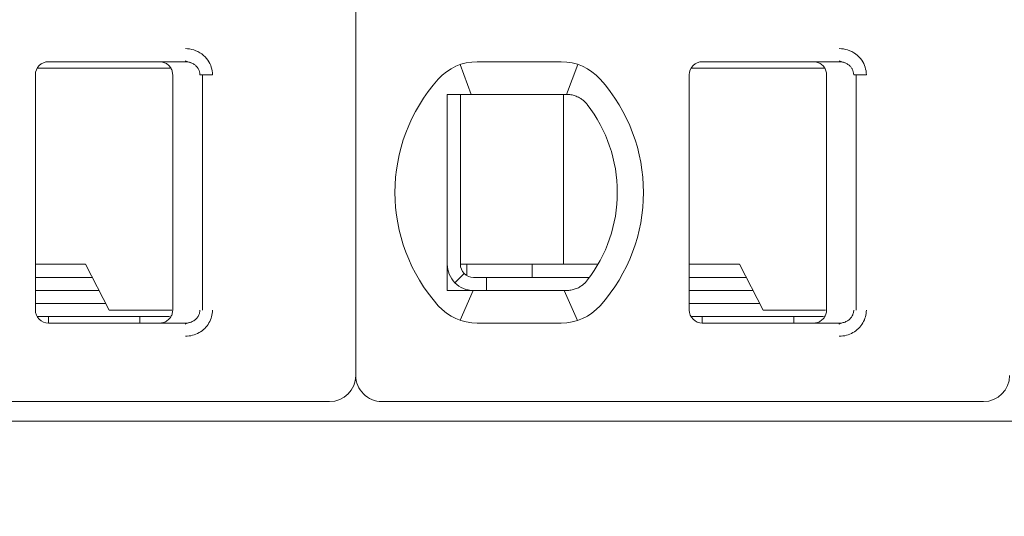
# Model space of a CAD drawing. Header units: millimetres. Extents: x -1114 to 1396, y -630 to 631.
# Tile 544 of 656: x 819.92 to 827.45, y -467.21 to -463.41. Entities that reach past the tile are written whole.
import ezdxf

# ---------------------------------------------------------------- set-up
doc = ezdxf.new("R2010")
doc.units = ezdxf.units.MM
doc.header["$MEASUREMENT"] = 0

msp = doc.modelspace()

# ---------------------------------------------------------------- linework, layer by layer
at = {"lineweight": 18}
for points, knots in [([(1038.9843, -629.7647), (1038.9843, -629.7647), (-1111.4882, -629.7647), (-1111.4882, -629.7647), (-1111.4882, -629.7647), (-1111.4882, -629.7647), (-1111.4882, 630.7883), (-1111.4882, 630.7883), (-1111.4882, 630.7883), (-1111.4882, 630.7883), (1038.9843, 630.7883), (1038.9843, 630.7883)], [0, 0, 0, 0, 0.333333, 0.333333, 0.333333, 0.333333, 0.666667, 0.666667, 0.666667, 0.666667, 1, 1, 1, 1]), ([(821.1902, -463.629), (821.2123, -463.6288), (821.2334, -463.6321), (821.2545, -463.6388), (821.2545, -463.6388), (821.2756, -463.6456), (821.2967, -463.6559), (821.3152, -463.6695), (821.3152, -463.6695), (821.3338, -463.6831), (821.3499, -463.7001), (821.3621, -463.7173), (821.3621, -463.7173), (821.3743, -463.7345), (821.3826, -463.752), (821.3883, -463.7706), (821.3883, -463.7706), (821.394, -463.7891), (821.3972, -463.8086), (821.3973, -463.829)], [0, 0, 0, 0, 0.2, 0.2, 0.2, 0.2, 0.4, 0.4, 0.4, 0.4, 0.6, 0.6, 0.6, 0.6, 0.8, 0.8, 0.8, 0.8, 1, 1, 1, 1]), ([(826.1902, -463.629), (826.2123, -463.6288), (826.2334, -463.6321), (826.2545, -463.6388), (826.2545, -463.6388), (826.2756, -463.6456), (826.2967, -463.6559), (826.3152, -463.6695), (826.3152, -463.6695), (826.3338, -463.6831), (826.3499, -463.7001), (826.3621, -463.7173), (826.3621, -463.7173), (826.3743, -463.7345), (826.3826, -463.752), (826.3883, -463.7706), (826.3883, -463.7706), (826.394, -463.7891), (826.3972, -463.8086), (826.3973, -463.829)], [0, 0, 0, 0, 0.2, 0.2, 0.2, 0.2, 0.4, 0.4, 0.4, 0.4, 0.6, 0.6, 0.6, 0.6, 0.8, 0.8, 0.8, 0.8, 1, 1, 1, 1]), ([(820.1428, -463.729), (820.1163, -463.729), (820.0909, -463.7395), (820.0721, -463.7582), (820.0721, -463.7582), (820.0533, -463.777), (820.0428, -463.8024), (820.0428, -463.829)], [0, 0, 0, 0, 0.5, 0.5, 0.5, 0.5, 1, 1, 1, 1]), ([(820.1428, -463.729), (820.1163, -463.729), (820.0909, -463.7395), (820.0721, -463.7582), (820.0721, -463.7582), (820.0533, -463.777), (820.0428, -463.8024), (820.0428, -463.829)], [0, 0, 0, 0, 0.5, 0.5, 0.5, 0.5, 1, 1, 1, 1]), ([(820.9928, -463.729), (821.0033, -463.729), (821.0138, -463.7306), (821.0238, -463.7339), (821.0238, -463.7339), (821.0338, -463.7371), (821.0432, -463.742), (821.0517, -463.7481), (821.0517, -463.7481), (821.0602, -463.7543), (821.0676, -463.7618), (821.0738, -463.7702), (821.0738, -463.7702), (821.0799, -463.7787), (821.0847, -463.7882), (821.088, -463.7982), (821.088, -463.7982), (821.0912, -463.8081), (821.0928, -463.8186), (821.0928, -463.829)], [0, 0, 0, 0, 0.2, 0.2, 0.2, 0.2, 0.4, 0.4, 0.4, 0.4, 0.6, 0.6, 0.6, 0.6, 0.8, 0.8, 0.8, 0.8, 1, 1, 1, 1]), ([(821.1902, -463.729), (821.199, -463.729), (821.2077, -463.7299), (821.2162, -463.7318), (821.2162, -463.7318), (821.2246, -463.7336), (821.2327, -463.7363), (821.2405, -463.7399), (821.2405, -463.7399), (821.248, -463.7434), (821.2552, -463.7477), (821.2618, -463.7528), (821.2618, -463.7528), (821.268, -463.7575), (821.2736, -463.7629), (821.2785, -463.7688), (821.2785, -463.7688), (821.283, -463.7743), (821.287, -463.7802), (821.2902, -463.7864), (821.2902, -463.7864), (821.2935, -463.7927), (821.296, -463.7992), (821.2978, -463.806), (821.2978, -463.806), (821.2997, -463.8135), (821.3007, -463.8212), (821.3007, -463.829)], [0, 0, 0, 0, 0.142857, 0.142857, 0.142857, 0.142857, 0.285714, 0.285714, 0.285714, 0.285714, 0.428571, 0.428571, 0.428571, 0.428571, 0.571429, 0.571429, 0.571429, 0.571429, 0.714286, 0.714286, 0.714286, 0.714286, 0.857143, 0.857143, 0.857143, 0.857143, 1, 1, 1, 1]), ([(825.1428, -463.729), (825.1163, -463.729), (825.0909, -463.7395), (825.0721, -463.7582), (825.0721, -463.7582), (825.0533, -463.777), (825.0428, -463.8024), (825.0428, -463.829)], [0, 0, 0, 0, 0.5, 0.5, 0.5, 0.5, 1, 1, 1, 1]), ([(825.1428, -463.729), (825.1163, -463.729), (825.0909, -463.7395), (825.0721, -463.7582), (825.0721, -463.7582), (825.0533, -463.777), (825.0428, -463.8024), (825.0428, -463.829)], [0, 0, 0, 0, 0.5, 0.5, 0.5, 0.5, 1, 1, 1, 1]), ([(825.9928, -463.729), (826.0033, -463.729), (826.0138, -463.7306), (826.0238, -463.7339), (826.0238, -463.7339), (826.0338, -463.7371), (826.0432, -463.742), (826.0517, -463.7481), (826.0517, -463.7481), (826.0602, -463.7543), (826.0676, -463.7618), (826.0738, -463.7702), (826.0738, -463.7702), (826.0799, -463.7787), (826.0847, -463.7882), (826.088, -463.7982), (826.088, -463.7982), (826.0912, -463.8081), (826.0928, -463.8186), (826.0928, -463.829)], [0, 0, 0, 0, 0.2, 0.2, 0.2, 0.2, 0.4, 0.4, 0.4, 0.4, 0.6, 0.6, 0.6, 0.6, 0.8, 0.8, 0.8, 0.8, 1, 1, 1, 1]), ([(826.1902, -463.729), (826.199, -463.729), (826.2077, -463.7299), (826.2162, -463.7318), (826.2162, -463.7318), (826.2246, -463.7336), (826.2327, -463.7363), (826.2405, -463.7399), (826.2405, -463.7399), (826.248, -463.7434), (826.2552, -463.7477), (826.2618, -463.7528), (826.2618, -463.7528), (826.268, -463.7575), (826.2736, -463.7629), (826.2785, -463.7688), (826.2785, -463.7688), (826.283, -463.7743), (826.287, -463.7802), (826.2902, -463.7864), (826.2902, -463.7864), (826.2935, -463.7927), (826.296, -463.7992), (826.2978, -463.806), (826.2978, -463.806), (826.2997, -463.8135), (826.3007, -463.8212), (826.3007, -463.829)], [0, 0, 0, 0, 0.142857, 0.142857, 0.142857, 0.142857, 0.285714, 0.285714, 0.285714, 0.285714, 0.428571, 0.428571, 0.428571, 0.428571, 0.571429, 0.571429, 0.571429, 0.571429, 0.714286, 0.714286, 0.714286, 0.714286, 0.857143, 0.857143, 0.857143, 0.857143, 1, 1, 1, 1]), ([(823.1928, -463.979), (823.1996, -463.979), (823.2064, -463.979), (823.2132, -463.979), (823.2132, -463.979), (823.22, -463.979), (823.2268, -463.979), (823.2337, -463.979), (823.2337, -463.979), (823.2405, -463.979), (823.2474, -463.979), (823.2543, -463.979)], [0, 0, 0, 0, 0.333333, 0.333333, 0.333333, 0.333333, 0.666667, 0.666667, 0.666667, 0.666667, 1, 1, 1, 1]), ([(823.1928, -463.979), (823.1928, -464.0299), (823.1928, -464.0824), (823.1928, -464.1373), (823.1928, -464.1373), (823.1928, -464.1648), (823.1928, -464.1929), (823.1928, -464.2218), (823.1928, -464.2218), (823.1928, -464.2363), (823.1928, -464.251), (823.1928, -464.2659), (823.1928, -464.2659), (823.1928, -464.2808), (823.1928, -464.296), (823.1928, -464.3113), (823.1928, -464.3113), (823.1928, -464.3421), (823.1928, -464.3737), (823.1928, -464.4064), (823.1928, -464.4064), (823.1928, -464.4391), (823.1928, -464.4729), (823.1928, -464.5083), (823.1928, -464.5083), (823.1928, -464.5259), (823.1928, -464.5439), (823.1928, -464.562), (823.1928, -464.562), (823.1928, -464.5801), (823.1928, -464.5984), (823.1928, -464.6169), (823.1928, -464.6169), (823.1928, -464.6354), (823.1928, -464.6541), (823.1928, -464.673), (823.1928, -464.673), (823.1928, -464.692), (823.1928, -464.7113), (823.1928, -464.7303), (823.1928, -464.7303), (823.1928, -464.7683), (823.1928, -464.8059), (823.1928, -464.8429), (823.1928, -464.8429), (823.1928, -464.8522), (823.1928, -464.8615), (823.1928, -464.8707), (823.1928, -464.8707), (823.1928, -464.8799), (823.1928, -464.8891), (823.1928, -464.8982), (823.1928, -464.8982), (823.1928, -464.9164), (823.1928, -464.9342), (823.1928, -464.9517), (823.1928, -464.9517), (823.1928, -464.9867), (823.1928, -465.0203), (823.1928, -465.0529), (823.1928, -465.0529), (823.1928, -465.0693), (823.1928, -465.0854), (823.1928, -465.1012), (823.1928, -465.1012), (823.1928, -465.1171), (823.1928, -465.1327), (823.1928, -465.1481), (823.1928, -465.1481), (823.1928, -465.1787), (823.1928, -465.2083), (823.1928, -465.2371), (823.1928, -465.2371), (823.1928, -465.2658), (823.1928, -465.2938), (823.1928, -465.3211), (823.1928, -465.3211), (823.1928, -465.3759), (823.1928, -465.4282), (823.1928, -465.479)], [0, 0, 0, 0, 0.05, 0.05, 0.05, 0.05, 0.1, 0.1, 0.1, 0.1, 0.15, 0.15, 0.15, 0.15, 0.2, 0.2, 0.2, 0.2, 0.25, 0.25, 0.25, 0.25, 0.3, 0.3, 0.3, 0.3, 0.35, 0.35, 0.35, 0.35, 0.4, 0.4, 0.4, 0.4, 0.45, 0.45, 0.45, 0.45, 0.5, 0.5, 0.5, 0.5, 0.55, 0.55, 0.55, 0.55, 0.6, 0.6, 0.6, 0.6, 0.65, 0.65, 0.65, 0.65, 0.7, 0.7, 0.7, 0.7, 0.75, 0.75, 0.75, 0.75, 0.8, 0.8, 0.8, 0.8, 0.85, 0.85, 0.85, 0.85, 0.9, 0.9, 0.9, 0.9, 0.95, 0.95, 0.95, 0.95, 1, 1, 1, 1]), ([(823.422, -463.979), (823.4168, -463.979), (823.4116, -463.979), (823.4064, -463.979), (823.4064, -463.979), (823.4011, -463.979), (823.3958, -463.979), (823.3904, -463.979), (823.3904, -463.979), (823.385, -463.979), (823.3795, -463.979), (823.3738, -463.979), (823.3738, -463.979), (823.3682, -463.979), (823.3624, -463.979), (823.3564, -463.979), (823.3564, -463.979), (823.3504, -463.979), (823.3443, -463.979), (823.338, -463.979), (823.338, -463.979), (823.3317, -463.979), (823.3253, -463.979), (823.3187, -463.979), (823.3187, -463.979), (823.3121, -463.979), (823.3054, -463.979), (823.2984, -463.979), (823.2984, -463.979), (823.2915, -463.979), (823.2844, -463.979), (823.277, -463.979), (823.277, -463.979), (823.2696, -463.979), (823.2621, -463.979), (823.2543, -463.979)], [0, 0, 0, 0, 0.111111, 0.111111, 0.111111, 0.111111, 0.222222, 0.222222, 0.222222, 0.222222, 0.333333, 0.333333, 0.333333, 0.333333, 0.444444, 0.444444, 0.444444, 0.444444, 0.555556, 0.555556, 0.555556, 0.555556, 0.666667, 0.666667, 0.666667, 0.666667, 0.777778, 0.777778, 0.777778, 0.777778, 0.888889, 0.888889, 0.888889, 0.888889, 1, 1, 1, 1]), ([(824.1052, -463.979), (824.1005, -463.979), (824.0958, -463.979), (824.0912, -463.979), (824.0912, -463.979), (824.0865, -463.979), (824.0818, -463.979), (824.0772, -463.979), (824.0772, -463.979), (824.0727, -463.979), (824.0681, -463.979), (824.0636, -463.979)], [0, 0, 0, 0, 0.333333, 0.333333, 0.333333, 0.333333, 0.666667, 0.666667, 0.666667, 0.666667, 1, 1, 1, 1]), ([(824.2029, -464.0044), (824.1926, -463.9987), (824.1819, -463.9939), (824.1711, -463.9901), (824.1711, -463.9901), (824.1603, -463.9863), (824.1493, -463.9836), (824.1383, -463.9817), (824.1383, -463.9817), (824.1272, -463.9799), (824.1162, -463.979), (824.1052, -463.979)], [0, 0, 0, 0, 0.333333, 0.333333, 0.333333, 0.333333, 0.666667, 0.666667, 0.666667, 0.666667, 1, 1, 1, 1]), ([(824.2635, -464.0567), (824.2582, -464.0499), (824.2525, -464.0433), (824.2462, -464.0371), (824.2462, -464.0371), (824.2399, -464.0308), (824.233, -464.0249), (824.2258, -464.0194), (824.2258, -464.0194), (824.2186, -464.0139), (824.2109, -464.0089), (824.2029, -464.0044)], [0, 0, 0, 0, 0.333333, 0.333333, 0.333333, 0.333333, 0.666667, 0.666667, 0.666667, 0.666667, 1, 1, 1, 1]), ([(823.1928, -465.279), (823.1928, -465.332), (823.2139, -465.3829), (823.2514, -465.4204), (823.2514, -465.4204), (823.2889, -465.4579), (823.3398, -465.479), (823.3928, -465.479)], [0, 0, 0, 0, 0.5, 0.5, 0.5, 0.5, 1, 1, 1, 1]), ([(823.2928, -465.279), (823.2928, -465.3055), (823.3033, -465.3309), (823.3221, -465.3497), (823.3221, -465.3497), (823.3409, -465.3684), (823.3663, -465.379), (823.3928, -465.379)], [0, 0, 0, 0, 0.5, 0.5, 0.5, 0.5, 1, 1, 1, 1]), ([(824.2029, -465.4535), (824.1928, -465.4592), (824.1823, -465.4639), (824.1715, -465.4676), (824.1715, -465.4676), (824.1608, -465.4714), (824.1498, -465.4742), (824.1387, -465.4761), (824.1387, -465.4761), (824.1276, -465.478), (824.1164, -465.479), (824.1052, -465.479)], [0, 0, 0, 0, 0.333333, 0.333333, 0.333333, 0.333333, 0.666667, 0.666667, 0.666667, 0.666667, 1, 1, 1, 1]), ([(824.2029, -465.4535), (824.2112, -465.4488), (824.219, -465.4437), (824.2263, -465.4381), (824.2263, -465.4381), (824.2336, -465.4326), (824.2404, -465.4266), (824.2466, -465.4204), (824.2466, -465.4204), (824.2528, -465.4142), (824.2584, -465.4078), (824.2635, -465.4012)], [0, 0, 0, 0, 0.333333, 0.333333, 0.333333, 0.333333, 0.666667, 0.666667, 0.666667, 0.666667, 1, 1, 1, 1]), ([(823.1928, -465.479), (823.1997, -465.479), (823.2066, -465.479), (823.2134, -465.479), (823.2134, -465.479), (823.2203, -465.479), (823.2271, -465.479), (823.2339, -465.479), (823.2339, -465.479), (823.2407, -465.479), (823.2475, -465.479), (823.2543, -465.479)], [0, 0, 0, 0, 0.333333, 0.333333, 0.333333, 0.333333, 0.666667, 0.666667, 0.666667, 0.666667, 1, 1, 1, 1]), ([(823.2543, -465.479), (823.2621, -465.479), (823.2697, -465.479), (823.277, -465.479), (823.277, -465.479), (823.2844, -465.479), (823.2915, -465.479), (823.2984, -465.479), (823.2984, -465.479), (823.3054, -465.479), (823.3121, -465.479), (823.3187, -465.479), (823.3187, -465.479), (823.3253, -465.479), (823.3317, -465.479), (823.338, -465.479), (823.338, -465.479), (823.3443, -465.479), (823.3504, -465.479), (823.3564, -465.479), (823.3564, -465.479), (823.3624, -465.479), (823.3682, -465.479), (823.3738, -465.479), (823.3738, -465.479), (823.3795, -465.479), (823.385, -465.479), (823.3904, -465.479), (823.3904, -465.479), (823.3958, -465.479), (823.4011, -465.479), (823.4064, -465.479), (823.4064, -465.479), (823.4116, -465.479), (823.4168, -465.479), (823.422, -465.479)], [0, 0, 0, 0, 0.111111, 0.111111, 0.111111, 0.111111, 0.222222, 0.222222, 0.222222, 0.222222, 0.333333, 0.333333, 0.333333, 0.333333, 0.444444, 0.444444, 0.444444, 0.444444, 0.555556, 0.555556, 0.555556, 0.555556, 0.666667, 0.666667, 0.666667, 0.666667, 0.777778, 0.777778, 0.777778, 0.777778, 0.888889, 0.888889, 0.888889, 0.888889, 1, 1, 1, 1]), ([(824.0636, -465.479), (824.0681, -465.479), (824.0727, -465.479), (824.0773, -465.479), (824.0773, -465.479), (824.0819, -465.479), (824.0865, -465.479), (824.0912, -465.479), (824.0912, -465.479), (824.0959, -465.479), (824.1005, -465.479), (824.1052, -465.479)], [0, 0, 0, 0, 0.333333, 0.333333, 0.333333, 0.333333, 0.666667, 0.666667, 0.666667, 0.666667, 1, 1, 1, 1]), ([(820.0428, -465.629), (820.0428, -465.6555), (820.0533, -465.6809), (820.0721, -465.6997), (820.0721, -465.6997), (820.0909, -465.7184), (820.1163, -465.729), (820.1428, -465.729)], [0, 0, 0, 0, 0.5, 0.5, 0.5, 0.5, 1, 1, 1, 1]), ([(820.0428, -465.629), (820.0428, -465.6555), (820.0533, -465.6809), (820.0721, -465.6997), (820.0721, -465.6997), (820.0909, -465.7184), (820.1163, -465.729), (820.1428, -465.729)], [0, 0, 0, 0, 0.5, 0.5, 0.5, 0.5, 1, 1, 1, 1]), ([(821.0928, -465.629), (821.0928, -465.6394), (821.0912, -465.6498), (821.0879, -465.6598), (821.0879, -465.6598), (821.0847, -465.6697), (821.0799, -465.6792), (821.0738, -465.6876), (821.0738, -465.6876), (821.0677, -465.6961), (821.0602, -465.7036), (821.0518, -465.7097), (821.0518, -465.7097), (821.0433, -465.7159), (821.0339, -465.7207), (821.0239, -465.724), (821.0239, -465.724), (821.0139, -465.7273), (821.0034, -465.729), (820.9928, -465.729)], [0, 0, 0, 0, 0.2, 0.2, 0.2, 0.2, 0.4, 0.4, 0.4, 0.4, 0.6, 0.6, 0.6, 0.6, 0.8, 0.8, 0.8, 0.8, 1, 1, 1, 1]), ([(821.3007, -465.629), (821.3007, -465.6374), (821.2995, -465.646), (821.2971, -465.6542), (821.2971, -465.6542), (821.2948, -465.6623), (821.2913, -465.6702), (821.2868, -465.6775), (821.2868, -465.6775), (821.2823, -465.6849), (821.2766, -465.6918), (821.2702, -465.698), (821.2702, -465.698), (821.2636, -465.7042), (821.2561, -465.7097), (821.2481, -465.7142), (821.2481, -465.7142), (821.2395, -465.7189), (821.2303, -465.7226), (821.2207, -465.7251), (821.2207, -465.7251), (821.2108, -465.7277), (821.2005, -465.729), (821.1902, -465.729)], [0, 0, 0, 0, 0.166667, 0.166667, 0.166667, 0.166667, 0.333333, 0.333333, 0.333333, 0.333333, 0.5, 0.5, 0.5, 0.5, 0.666667, 0.666667, 0.666667, 0.666667, 0.833333, 0.833333, 0.833333, 0.833333, 1, 1, 1, 1]), ([(821.3973, -465.629), (821.3973, -465.6463), (821.3951, -465.6631), (821.3905, -465.6797), (821.3905, -465.6797), (821.386, -465.6962), (821.3791, -465.7126), (821.3703, -465.7277), (821.3703, -465.7277), (821.3615, -465.7428), (821.3507, -465.7567), (821.3379, -465.7692), (821.3379, -465.7692), (821.3251, -465.7817), (821.3102, -465.7929), (821.2945, -465.8018), (821.2945, -465.8018), (821.2788, -465.8107), (821.2623, -465.8173), (821.2449, -465.8219), (821.2449, -465.8219), (821.2275, -465.8264), (821.2093, -465.8288), (821.1902, -465.829)], [0, 0, 0, 0, 0.166667, 0.166667, 0.166667, 0.166667, 0.333333, 0.333333, 0.333333, 0.333333, 0.5, 0.5, 0.5, 0.5, 0.666667, 0.666667, 0.666667, 0.666667, 0.833333, 0.833333, 0.833333, 0.833333, 1, 1, 1, 1]), ([(825.0428, -465.629), (825.0428, -465.6555), (825.0533, -465.6809), (825.0721, -465.6997), (825.0721, -465.6997), (825.0909, -465.7184), (825.1163, -465.729), (825.1428, -465.729)], [0, 0, 0, 0, 0.5, 0.5, 0.5, 0.5, 1, 1, 1, 1]), ([(825.0428, -465.629), (825.0428, -465.6555), (825.0533, -465.6809), (825.0721, -465.6997), (825.0721, -465.6997), (825.0909, -465.7184), (825.1163, -465.729), (825.1428, -465.729)], [0, 0, 0, 0, 0.5, 0.5, 0.5, 0.5, 1, 1, 1, 1]), ([(826.0928, -465.629), (826.0928, -465.6394), (826.0912, -465.6498), (826.0879, -465.6598), (826.0879, -465.6598), (826.0847, -465.6697), (826.0799, -465.6792), (826.0738, -465.6876), (826.0738, -465.6876), (826.0677, -465.6961), (826.0602, -465.7036), (826.0518, -465.7097), (826.0518, -465.7097), (826.0433, -465.7159), (826.0339, -465.7207), (826.0239, -465.724), (826.0239, -465.724), (826.0139, -465.7273), (826.0034, -465.729), (825.9928, -465.729)], [0, 0, 0, 0, 0.2, 0.2, 0.2, 0.2, 0.4, 0.4, 0.4, 0.4, 0.6, 0.6, 0.6, 0.6, 0.8, 0.8, 0.8, 0.8, 1, 1, 1, 1]), ([(826.3007, -465.629), (826.3007, -465.6374), (826.2995, -465.646), (826.2971, -465.6542), (826.2971, -465.6542), (826.2948, -465.6623), (826.2913, -465.6702), (826.2868, -465.6775), (826.2868, -465.6775), (826.2823, -465.6849), (826.2766, -465.6918), (826.2702, -465.698), (826.2702, -465.698), (826.2636, -465.7042), (826.2561, -465.7097), (826.2481, -465.7142), (826.2481, -465.7142), (826.2395, -465.7189), (826.2303, -465.7226), (826.2207, -465.7251), (826.2207, -465.7251), (826.2108, -465.7277), (826.2005, -465.729), (826.1902, -465.729)], [0, 0, 0, 0, 0.166667, 0.166667, 0.166667, 0.166667, 0.333333, 0.333333, 0.333333, 0.333333, 0.5, 0.5, 0.5, 0.5, 0.666667, 0.666667, 0.666667, 0.666667, 0.833333, 0.833333, 0.833333, 0.833333, 1, 1, 1, 1]), ([(826.3973, -465.629), (826.3973, -465.6463), (826.3951, -465.6631), (826.3905, -465.6797), (826.3905, -465.6797), (826.386, -465.6962), (826.3791, -465.7126), (826.3703, -465.7277), (826.3703, -465.7277), (826.3615, -465.7428), (826.3507, -465.7567), (826.3379, -465.7692), (826.3379, -465.7692), (826.3251, -465.7817), (826.3102, -465.7929), (826.2945, -465.8018), (826.2945, -465.8018), (826.2788, -465.8107), (826.2623, -465.8173), (826.2449, -465.8219), (826.2449, -465.8219), (826.2275, -465.8264), (826.2093, -465.8288), (826.1902, -465.829)], [0, 0, 0, 0, 0.166667, 0.166667, 0.166667, 0.166667, 0.333333, 0.333333, 0.333333, 0.333333, 0.5, 0.5, 0.5, 0.5, 0.666667, 0.666667, 0.666667, 0.666667, 0.833333, 0.833333, 0.833333, 0.833333, 1, 1, 1, 1]), ([(822.4928, -466.129), (822.4928, -466.182), (822.5139, -466.2329), (822.5514, -466.2704), (822.5514, -466.2704), (822.5889, -466.3079), (822.6398, -466.329), (822.6928, -466.329)], [0, 0, 0, 0, 0.5, 0.5, 0.5, 0.5, 1, 1, 1, 1])]:
    msp.add_open_spline(points, degree=3, knots=knots, dxfattribs=at)
for points in [[(822.4928, -455.709), (822.4928, -455.709), (822.4928, -466.129), (822.4928, -466.129)], [(822.4928, -455.709), (822.4928, -455.709), (822.4928, -466.129), (822.4928, -466.129)], [(820.1428, -463.729), (820.1428, -463.729), (821.1902, -463.729), (821.1902, -463.729)], [(820.1428, -463.729), (820.1428, -463.729), (821.1902, -463.729), (821.1902, -463.729)], [(821.1902, -463.729), (821.1902, -463.729), (820.9928, -463.729), (820.9928, -463.729)], [(821.1892, -463.722), (821.1892, -463.722), (821.2328, -463.7368), (821.2328, -463.7368)], [(823.422, -463.729), (823.3082, -463.729), (823.1997, -463.7775), (823.1239, -463.8623)], [(823.422, -463.729), (823.3082, -463.729), (823.1997, -463.7775), (823.1239, -463.8623)], [(823.422, -463.729), (823.422, -463.729), (824.0636, -463.729), (824.0636, -463.729)], [(823.422, -463.729), (823.422, -463.729), (824.0636, -463.729), (824.0636, -463.729)], [(824.3618, -463.8623), (824.2859, -463.7775), (824.1775, -463.729), (824.0636, -463.729)], [(824.3618, -463.8623), (824.2859, -463.7775), (824.1775, -463.729), (824.0636, -463.729)], [(825.1428, -463.729), (825.1428, -463.729), (826.1902, -463.729), (826.1902, -463.729)], [(825.1428, -463.729), (825.1428, -463.729), (826.1902, -463.729), (826.1902, -463.729)], [(826.1902, -463.729), (826.1902, -463.729), (825.9928, -463.729), (825.9928, -463.729)], [(826.1892, -463.722), (826.1892, -463.722), (826.2328, -463.7368), (826.2328, -463.7368)], [(820.7237, -463.779), (820.7237, -463.779), (820.0562, -463.779), (820.0562, -463.779)], [(821.073, -463.779), (821.073, -463.779), (820.7237, -463.779), (820.7237, -463.779)], [(823.2912, -463.7509), (823.2912, -463.7509), (823.3757, -463.979), (823.3757, -463.979)], [(824.19, -463.7495), (824.19, -463.7495), (824.1045, -463.979), (824.1045, -463.979)], [(825.7237, -463.779), (825.7237, -463.779), (825.0562, -463.779), (825.0562, -463.779)], [(826.073, -463.779), (826.073, -463.779), (825.7237, -463.779), (825.7237, -463.779)], [(820.0428, -465.629), (820.0428, -465.629), (820.0428, -463.829), (820.0428, -463.829)], [(820.0428, -465.629), (820.0428, -465.629), (820.0428, -463.829), (820.0428, -463.829)], [(821.0928, -465.629), (821.0928, -465.629), (821.0928, -463.829), (821.0928, -463.829)], [(821.3007, -463.829), (821.3007, -463.829), (821.3973, -463.829), (821.3973, -463.829)], [(821.3206, -465.629), (821.3206, -465.629), (821.3206, -463.829), (821.3206, -463.829)], [(823.1239, -463.8623), (822.6825, -464.3558), (822.6825, -465.1021), (823.1239, -465.5956)], [(823.1239, -463.8623), (822.6825, -464.3558), (822.6825, -465.1021), (823.1239, -465.5956)], [(824.3618, -465.5956), (824.8032, -465.1021), (824.8032, -464.3558), (824.3618, -463.8623)], [(824.3618, -465.5956), (824.8032, -465.1021), (824.8032, -464.3558), (824.3618, -463.8623)], [(825.0428, -465.629), (825.0428, -465.629), (825.0428, -463.829), (825.0428, -463.829)], [(825.0428, -465.629), (825.0428, -465.629), (825.0428, -463.829), (825.0428, -463.829)], [(826.0928, -465.629), (826.0928, -465.629), (826.0928, -463.829), (826.0928, -463.829)], [(826.3007, -463.829), (826.3007, -463.829), (826.3973, -463.829), (826.3973, -463.829)], [(826.3206, -465.629), (826.3206, -465.629), (826.3206, -463.829), (826.3206, -463.829)], [(823.2928, -463.979), (823.2928, -463.979), (823.2928, -465.279), (823.2928, -465.279)], [(824.0636, -463.979), (824.0636, -463.979), (823.422, -463.979), (823.422, -463.979)], [(824.0819, -463.979), (824.0819, -463.979), (824.0819, -465.279), (824.0819, -465.279)], [(824.4928, -464.729), (824.4928, -464.4857), (824.4122, -464.2493), (824.2635, -464.0567)], [(824.2635, -465.4012), (824.4122, -465.2086), (824.4928, -464.9722), (824.4928, -464.729)], [(820.4271, -465.279), (820.4271, -465.279), (820.0428, -465.279), (820.0428, -465.279)], [(820.6077, -465.629), (820.6077, -465.629), (820.4271, -465.279), (820.4271, -465.279)], [(823.2928, -465.279), (823.2928, -465.279), (824.0523, -465.279), (824.0523, -465.279)], [(823.3428, -465.3655), (823.3428, -465.3655), (823.3428, -465.2789), (823.3428, -465.2789)], [(823.8428, -465.379), (823.8428, -465.379), (823.8428, -465.279), (823.8428, -465.279)], [(824.0523, -465.279), (824.0523, -465.279), (824.1031, -465.279), (824.1031, -465.279)], [(824.3455, -465.279), (824.3455, -465.279), (824.1031, -465.279), (824.1031, -465.279)], [(825.4271, -465.279), (825.4271, -465.279), (825.0428, -465.279), (825.0428, -465.279)], [(825.6077, -465.629), (825.6077, -465.629), (825.4271, -465.279), (825.4271, -465.279)], [(820.0428, -465.379), (820.0428, -465.379), (820.4787, -465.379), (820.4787, -465.379)], [(823.3221, -465.3497), (823.3221, -465.3497), (823.2514, -465.4204), (823.2514, -465.4204)], [(823.4928, -465.379), (823.4928, -465.379), (823.3928, -465.379), (823.3928, -465.379)], [(823.4928, -465.379), (823.4928, -465.379), (824.2802, -465.379), (824.2802, -465.379)], [(823.4928, -465.379), (823.4928, -465.379), (823.4928, -465.479), (823.4928, -465.479)], [(825.0428, -465.379), (825.0428, -465.379), (825.4787, -465.379), (825.4787, -465.379)], [(820.5303, -465.479), (820.5303, -465.479), (820.0428, -465.479), (820.0428, -465.479)], [(823.2922, -465.7073), (823.2922, -465.7073), (823.3896, -465.479), (823.3896, -465.479)], [(823.422, -465.479), (823.422, -465.479), (824.0636, -465.479), (824.0636, -465.479)], [(824.1879, -465.7092), (824.1879, -465.7092), (824.0867, -465.479), (824.0867, -465.479)], [(825.5303, -465.479), (825.5303, -465.479), (825.0428, -465.479), (825.0428, -465.479)], [(820.5819, -465.579), (820.5819, -465.579), (820.0428, -465.579), (820.0428, -465.579)], [(823.1239, -465.5956), (823.1997, -465.6805), (823.3082, -465.729), (823.422, -465.729)], [(823.1239, -465.5956), (823.1997, -465.6805), (823.3082, -465.729), (823.422, -465.729)], [(824.0636, -465.729), (824.1775, -465.729), (824.2859, -465.6805), (824.3618, -465.5956)], [(824.0636, -465.729), (824.1775, -465.729), (824.2859, -465.6805), (824.3618, -465.5956)], [(825.5819, -465.579), (825.5819, -465.579), (825.0428, -465.579), (825.0428, -465.579)], [(821.0693, -465.679), (821.0693, -465.679), (820.0562, -465.679), (820.0562, -465.679)], [(820.1428, -465.729), (820.1428, -465.729), (820.1428, -465.679), (820.1428, -465.679)], [(820.6077, -465.629), (820.6077, -465.629), (820.7237, -465.629), (820.7237, -465.629)], [(820.7237, -465.629), (820.7237, -465.629), (821.0862, -465.629), (821.0862, -465.629)], [(820.8428, -465.679), (820.8428, -465.679), (820.8428, -465.729), (820.8428, -465.729)], [(826.0693, -465.679), (826.0693, -465.679), (825.0562, -465.679), (825.0562, -465.679)], [(825.1428, -465.729), (825.1428, -465.729), (825.1428, -465.679), (825.1428, -465.679)], [(825.6077, -465.629), (825.6077, -465.629), (825.7237, -465.629), (825.7237, -465.629)], [(825.7237, -465.629), (825.7237, -465.629), (826.0862, -465.629), (826.0862, -465.629)], [(825.8428, -465.679), (825.8428, -465.679), (825.8428, -465.729), (825.8428, -465.729)], [(820.1428, -465.729), (820.1428, -465.729), (821.1902, -465.729), (821.1902, -465.729)], [(820.1428, -465.729), (820.1428, -465.729), (821.1902, -465.729), (821.1902, -465.729)], [(821.2124, -465.7269), (821.2124, -465.7269), (821.1892, -465.7359), (821.1892, -465.7359)], [(821.1902, -465.7358), (821.1902, -465.7358), (821.1902, -465.729), (821.1902, -465.729)], [(823.422, -465.729), (823.422, -465.729), (824.0636, -465.729), (824.0636, -465.729)], [(824.0636, -465.729), (824.0636, -465.729), (823.422, -465.729), (823.422, -465.729)], [(825.1428, -465.729), (825.1428, -465.729), (826.1902, -465.729), (826.1902, -465.729)], [(825.1428, -465.729), (825.1428, -465.729), (826.1902, -465.729), (826.1902, -465.729)], [(826.2124, -465.7269), (826.2124, -465.7269), (826.1892, -465.7359), (826.1892, -465.7359)], [(826.1902, -465.7358), (826.1902, -465.7358), (826.1902, -465.729), (826.1902, -465.729)], [(822.2928, -466.329), (822.4033, -466.329), (822.4928, -466.2394), (822.4928, -466.129)], [(827.2928, -466.329), (827.4033, -466.329), (827.4928, -466.2394), (827.4928, -466.129)], [(817.6928, -466.329), (817.6928, -466.329), (822.2928, -466.329), (822.2928, -466.329)], [(822.6928, -466.329), (822.6928, -466.329), (827.2928, -466.329), (827.2928, -466.329)], [(842.3428, -466.479), (842.3428, -466.479), (802.6428, -466.479), (802.6428, -466.479)]]:
    msp.add_open_spline(points, degree=3, dxfattribs=at)

doc.saveas('drawing.dxf')
